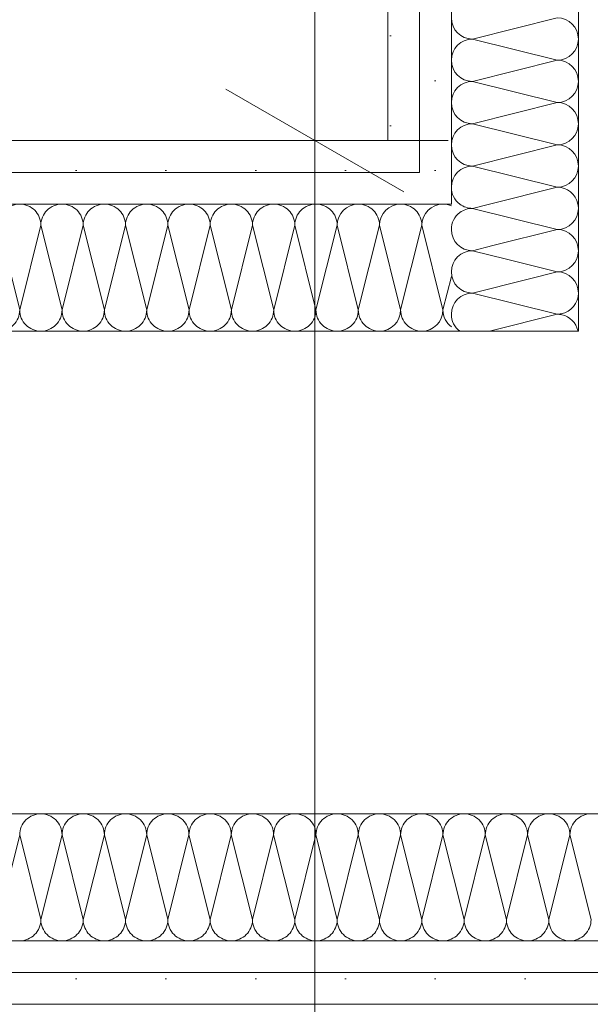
# Model space of a CAD drawing. Header units: metres. Extents: x -4 to 99, y -11 to 17.
# Tile 467 of 656: x 44.225 to 44.45, y 3.72 to 4.108. Entities that reach past the tile are written whole.
import ezdxf

# ---------------------------------------------------------------- set-up
doc = ezdxf.new("R2010")
doc.units = ezdxf.units.M
doc.header["$MEASUREMENT"] = 0
doc.linetypes.add('Wipeout_Contour', pattern=[1, 0, -1])
for name, color, linetype in [('152 - Bemaßung_ Beschriftung.Ausbau', 7, 'Continuous'), ('Neubau_606 - Struktur.Wand Innen Ausbau', 7, 'Continuous'), ('Neubau_650 - Abdeckung.Fußboden Aufbau', 7, 'Continuous')]:
    doc.layers.add(name, color=color, linetype=linetype)
doc.styles.add('ERSTELLTER_STIL_2', font='txt')
doc.dimstyles.new('ERSTELLTER_STIL__1', dxfattribs={"dimtxt": 0.1, "dimasz": 0.0532, "dimexe": 0.18, "dimexo": 0.0625, "dimgap": 0, "dimtad": 1, "dimzin": 0, "dimdsep": 46, "dimtxsty": 'ERSTELLTER_STIL_2', "dimblk": 'ARROWHEAD_2', "dimblk1": 'ARROWHEAD_2', "dimblk2": 'ARROWHEAD_2', "dimcen": 0.09, "dimse1": 1, "dimse2": 1, "dimclrd": 7, "dimclre": 7, "dimclrt": 7, "dimazin": 0, "dimtfac": 1, "dimtdec": 4, "dimtmove": 0, "dimatfit": 3, "dimfxl": 1, "dimtolj": 1, "dimtzin": 0, "dimarcsym": 0})
doc.dimstyles.new('ERSTELLTER_STIL__2', dxfattribs={"dimtxt": 0.1, "dimasz": 0.0532, "dimexe": 0.18, "dimexo": 0.0625, "dimgap": 0, "dimtad": 1, "dimtih": 1, "dimtoh": 1, "dimzin": 0, "dimdsep": 46, "dimtxsty": 'ERSTELLTER_STIL_2', "dimblk": 'ARROWHEAD_2', "dimblk1": 'ARROWHEAD_2', "dimblk2": 'ARROWHEAD_2', "dimcen": 0.09, "dimse1": 1, "dimse2": 1, "dimclrd": 7, "dimclre": 7, "dimclrt": 7, "dimazin": 0, "dimtfac": 1, "dimtdec": 4, "dimtmove": 0, "dimatfit": 3, "dimfxl": 1, "dimtolj": 1, "dimtzin": 0, "dimarcsym": 0})
doc.dimstyles.new('ERSTELLTER_STIL__4', dxfattribs={"dimtxt": 0.1, "dimasz": 0.0532, "dimexe": 0.18, "dimexo": 0.0625, "dimgap": 0, "dimtad": 1, "dimzin": 0, "dimdsep": 46, "dimtxsty": 'ERSTELLTER_STIL_2', "dimblk": 'ARROWHEAD_2', "dimblk1": 'ARROWHEAD_2', "dimblk2": 'ARROWHEAD_2', "dimcen": 0.09, "dimse1": 1, "dimse2": 1, "dimclrd": 7, "dimclre": 7, "dimclrt": 7, "dimazin": 0, "dimtfac": 1, "dimtdec": 4, "dimtmove": 2, "dimatfit": 3, "dimfxl": 1, "dimtolj": 1, "dimtzin": 0, "dimarcsym": 0})
pattern_1 = [(45, (0, 0), (-0.01767766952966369, 0.01767766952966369), [0, -0.025])]

# ---------------------------------------------------------------- blocks, each defined once
blk = doc.blocks.new('*X152')
at = {"layer": 'Neubau_606 - Struktur.Wand Innen Ausbau', "color": 7, "linetype": 'Continuous', "lineweight": 5}
for p, q in [((44.40332145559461, 4.016666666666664), (44.41132036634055, 4.018666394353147)), ((44.40332145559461, 4.016666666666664), (44.41665295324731, 4.013333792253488)), ((44.40332145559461, 3.999999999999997), (44.42465366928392, 4.005333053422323)), ((44.40332145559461, 3.999999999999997), (44.43665478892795, 3.991666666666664)), ((44.40998270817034, 3.984998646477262), (44.43665478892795, 3.991666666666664))]:
    blk.add_line(p, q, dxfattribs=at)
for centre, radius, start, end in [((44.40332145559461, 4.024999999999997), 0.008333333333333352, 126.8764024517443, 180), ((44.40332145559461, 4.024999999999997), 0.008333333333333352, 180, 270), ((44.40332145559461, 4.00833333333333), 0.008333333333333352, 90, 180), ((44.40332145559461, 4.00833333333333), 0.00833333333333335, 180, 270), ((44.40332145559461, 3.991666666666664), 0.008333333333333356, 90, 180), ((44.40332145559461, 3.991666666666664), 0.008333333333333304, 180, 233.1452345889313), ((44.43665478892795, 3.999999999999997), 0.008333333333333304, 270, 280.541619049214), ((44.43665478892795, 3.98333333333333), 0.008333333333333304, 76.96127913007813, 90), ((44.43665478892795, 3.98333333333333), 0.008333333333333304, 11.52676469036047, 13.03855763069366)]:
    blk.add_arc(centre, radius, start, end, dxfattribs=at)
blk = doc.blocks.new('*X154')
at = {"layer": 'Neubau_606 - Struktur.Wand Innen Ausbau', "color": 7, "linetype": 'Continuous', "lineweight": 5}
for p, q in [((44.40332145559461, 4.099999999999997), (44.43665478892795, 4.108333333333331)), ((44.40332145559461, 4.099999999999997), (44.43665478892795, 4.091666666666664)), ((44.40332145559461, 4.08333333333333), (44.43665478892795, 4.091666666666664)), ((44.40332145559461, 4.08333333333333), (44.43665478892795, 4.074999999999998)), ((44.40332145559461, 4.066666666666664), (44.43665478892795, 4.074999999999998)), ((44.40332145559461, 4.066666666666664), (44.43665478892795, 4.058333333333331)), ((44.40332145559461, 4.049999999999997), (44.43665478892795, 4.058333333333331)), ((44.40332145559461, 4.049999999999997), (44.43665478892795, 4.041666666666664)), ((44.40998274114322, 4.034998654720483), (44.43665478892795, 4.041666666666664))]:
    blk.add_line(p, q, dxfattribs=at)
for centre, radius, start, end in [((44.40332145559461, 4.108333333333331), 0.00833333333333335, 180, 270), ((44.43665478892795, 4.099999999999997), 0.008333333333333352, 0, 90), ((44.40332145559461, 4.091666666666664), 0.008333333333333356, 90, 180), ((44.43665478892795, 4.099999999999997), 0.008333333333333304, 270, 0), ((44.40332145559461, 4.091666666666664), 0.008333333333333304, 180, 270), ((44.43665478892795, 4.08333333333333), 0.008333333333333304, 0, 90), ((44.40332145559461, 4.074999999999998), 0.008333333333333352, 90, 180), ((44.43665478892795, 4.08333333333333), 0.008333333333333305, 270, 0), ((44.40332145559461, 4.074999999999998), 0.008333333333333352, 180, 270), ((44.43665478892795, 4.066666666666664), 0.008333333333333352, 0, 90), ((44.40332145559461, 4.058333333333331), 0.008333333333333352, 90, 180), ((44.43665478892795, 4.066666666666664), 0.008333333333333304, 270, 0), ((44.40332145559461, 4.058333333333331), 0.00833333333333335, 180, 270), ((44.43665478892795, 4.049999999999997), 0.008333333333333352, 0, 90), ((44.40332145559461, 4.041666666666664), 0.008333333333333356, 90, 180), ((44.43665478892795, 4.049999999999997), 0.008333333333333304, 270, 0), ((44.40332145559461, 4.041666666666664), 0.008333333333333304, 180, 233.1451086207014), ((44.43665478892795, 4.033333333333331), 0.008333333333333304, 11.52676496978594, 90)]:
    blk.add_arc(centre, radius, start, end, dxfattribs=at)
blk = doc.blocks.new('*X155')
at = {"layer": 'Neubau_606 - Struktur.Wand Innen Ausbau', "color": 7, "linetype": 'Continuous', "lineweight": 5}
for p, q in [((44.40332145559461, 4.033333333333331), (44.40998272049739, 4.034998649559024)), ((44.40332145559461, 4.033333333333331), (44.43665478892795, 4.024999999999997)), ((44.41132036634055, 4.018666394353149), (44.43665478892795, 4.024999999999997)), ((44.41665295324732, 4.013333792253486), (44.43665478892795, 4.00833333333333)), ((44.42465366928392, 4.005333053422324), (44.43665478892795, 4.00833333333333))]:
    blk.add_line(p, q, dxfattribs=at)
for centre, radius, start, end in [((44.40332145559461, 4.041666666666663), 0.008333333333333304, 233.1451992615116, 270), ((44.43665478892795, 4.033333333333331), 0.008333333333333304, 0, 11.52678631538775), ((44.40332145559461, 4.024999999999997), 0.008333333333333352, 90, 126.876402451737), ((44.43665478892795, 4.033333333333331), 0.008333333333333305, 270, 0), ((44.43665478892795, 4.016666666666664), 0.008333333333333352, 0, 90), ((44.43665478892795, 4.016666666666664), 0.008333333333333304, 270, 0), ((44.43665478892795, 3.999999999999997), 0.008333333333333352, 0, 90), ((44.43665478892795, 3.999999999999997), 0.008333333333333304, 280.5416190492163, 0), ((44.43665478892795, 3.98333333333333), 0.008333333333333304, 13.03855763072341, 76.9612791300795)]:
    blk.add_arc(centre, radius, start, end, dxfattribs=at)
blk = doc.blocks.new('*X156')
at = {"layer": 'Neubau_606 - Struktur.Wand Innen Ausbau', "color": 7, "linetype": 'Continuous', "lineweight": 5}
for p, q in [((44.21667833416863, 4.026665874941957), (44.22501157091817, 3.993332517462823)), ((44.23334500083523, 4.026665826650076), (44.22501157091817, 3.993332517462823)), ((44.23334500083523, 4.026665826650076), (44.24167823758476, 3.993332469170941)), ((44.25001166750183, 4.026665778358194), (44.24167823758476, 3.993332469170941)), ((44.25001166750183, 4.026665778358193), (44.25834490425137, 3.993332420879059)), ((44.26667833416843, 4.026665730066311), (44.25834490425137, 3.993332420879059)), ((44.26667833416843, 4.026665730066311), (44.27501157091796, 3.993332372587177)), ((44.28334500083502, 4.026665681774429), (44.27501157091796, 3.993332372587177)), ((44.28334500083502, 4.026665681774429), (44.29167823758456, 3.993332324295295)), ((44.30001166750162, 4.026665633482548), (44.29167823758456, 3.993332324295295)), ((44.30001166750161, 4.026665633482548), (44.30834490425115, 3.993332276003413)), ((44.31667833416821, 4.026665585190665), (44.30834490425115, 3.993332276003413)), ((44.31667833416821, 4.026665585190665), (44.32501157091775, 3.993332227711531)), ((44.3333450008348, 4.026665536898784), (44.32501157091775, 3.993332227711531)), ((44.3333450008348, 4.026665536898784), (44.34167823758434, 3.993332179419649)), ((44.35001166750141, 4.026665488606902), (44.34167823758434, 3.993332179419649)), ((44.35001166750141, 4.026665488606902), (44.35834490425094, 3.993332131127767)), ((44.366678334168, 4.026665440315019), (44.35834490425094, 3.993332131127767)), ((44.366678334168, 4.026665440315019), (44.37501157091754, 3.993332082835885)), ((44.38334500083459, 4.026665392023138), (44.37501157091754, 3.993332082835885)), ((44.38334500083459, 4.026665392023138), (44.39167823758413, 3.993332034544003)), ((44.39498812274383, 4.006571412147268), (44.39167823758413, 3.993332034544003))]:
    blk.add_line(p, q, dxfattribs=at)
for centre, radius, start, end in [((44.22501166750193, 4.026665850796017), 0.008333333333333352, 89.99983398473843, 179.9998339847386), ((44.22501166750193, 4.026665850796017), 0.008333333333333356, 359.9998339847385, 89.99983398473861), ((44.24167833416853, 4.026665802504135), 0.008333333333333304, 89.99983398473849, 179.9998339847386), ((44.24167833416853, 4.026665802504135), 0.008333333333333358, 359.9998339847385, 89.99983398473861), ((44.25834500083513, 4.026665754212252), 0.008333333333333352, 89.99983398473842, 179.9998339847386), ((44.25834500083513, 4.026665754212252), 0.008333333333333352, 359.9998339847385, 89.99983398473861), ((44.27501166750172, 4.026665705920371), 0.008333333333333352, 89.99983398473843, 179.9998339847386), ((44.27501166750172, 4.026665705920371), 0.008333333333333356, 359.9998339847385, 89.99983398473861), ((44.29167833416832, 4.026665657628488), 0.008333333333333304, 89.99983398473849, 179.9998339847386), ((44.29167833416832, 4.026665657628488), 0.008333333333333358, 359.9998339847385, 89.99983398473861), ((44.30834500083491, 4.026665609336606), 0.008333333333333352, 89.99983398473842, 179.9998339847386), ((44.30834500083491, 4.026665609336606), 0.008333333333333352, 359.9998339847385, 89.99983398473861), ((44.32501166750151, 4.026665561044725), 0.008333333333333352, 89.99983398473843, 179.9998339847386), ((44.32501166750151, 4.026665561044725), 0.008333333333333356, 359.9998339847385, 89.99983398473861), ((44.34167833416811, 4.026665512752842), 0.008333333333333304, 89.99983398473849, 179.9998339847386), ((44.34167833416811, 4.026665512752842), 0.008333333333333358, 359.9998339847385, 89.99983398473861), ((44.3583450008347, 4.026665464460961), 0.008333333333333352, 89.99983398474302, 179.9998339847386), ((44.3583450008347, 4.026665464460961), 0.008333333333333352, 359.9998339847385, 89.99983398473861), ((44.3750116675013, 4.026665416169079), 0.008333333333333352, 89.99983398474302, 179.9998339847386), ((44.3750116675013, 4.026665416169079), 0.008333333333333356, 359.9998339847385, 89.99983398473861), ((44.3916783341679, 4.026665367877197), 0.008333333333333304, 89.99983398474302, 179.9998339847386), ((44.3916783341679, 4.026665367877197), 0.008333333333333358, 66.59833257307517, 89.99983398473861), ((44.21667823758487, 3.993332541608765), 0.008333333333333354, 269.9998339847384, 359.9998339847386), ((44.23334490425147, 3.993332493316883), 0.008333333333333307, 179.9998339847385, 269.9998339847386), ((44.23334490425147, 3.993332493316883), 0.008333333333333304, 269.9998339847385, 359.9998339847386), ((44.25001157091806, 3.993332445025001), 0.008333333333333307, 179.9998339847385, 269.9998339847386), ((44.25001157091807, 3.993332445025), 0.008333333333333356, 269.9998339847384, 359.9998339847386), ((44.26667823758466, 3.993332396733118), 0.008333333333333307, 179.9998339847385, 269.9998339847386), ((44.26667823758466, 3.993332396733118), 0.008333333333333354, 269.9998339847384, 359.9998339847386), ((44.28334490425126, 3.993332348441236), 0.008333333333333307, 179.9998339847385, 269.9998339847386), ((44.28334490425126, 3.993332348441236), 0.008333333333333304, 269.9998339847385, 359.9998339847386), ((44.30001157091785, 3.993332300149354), 0.008333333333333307, 179.9998339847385, 269.9998339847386), ((44.30001157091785, 3.993332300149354), 0.008333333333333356, 269.9998339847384, 359.9998339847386), ((44.31667823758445, 3.993332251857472), 0.008333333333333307, 179.9998339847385, 269.9998339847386), ((44.31667823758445, 3.993332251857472), 0.008333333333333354, 269.9998339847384, 359.9998339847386), ((44.33334490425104, 3.99333220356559), 0.008333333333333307, 179.9998339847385, 269.9998339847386), ((44.33334490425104, 3.99333220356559), 0.008333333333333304, 269.9998339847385, 359.9998339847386), ((44.35001157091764, 3.993332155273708), 0.008333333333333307, 179.9998339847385, 269.9998339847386), ((44.35001157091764, 3.993332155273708), 0.008333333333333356, 269.9998339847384, 359.9998339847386), ((44.36667823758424, 3.993332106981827), 0.008333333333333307, 179.9998339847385, 269.9998339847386), ((44.36667823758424, 3.993332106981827), 0.008333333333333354, 269.999833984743, 359.9998339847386), ((44.38334490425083, 3.993332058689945), 0.008333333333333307, 179.9998339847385, 269.9998339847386), ((44.38334490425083, 3.993332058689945), 0.008333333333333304, 269.999833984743, 359.9998339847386), ((44.40001157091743, 3.993332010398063), 0.008333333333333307, 179.9998339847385, 232.9283147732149)]:
    blk.add_arc(centre, radius, start, end, dxfattribs=at)
blk = doc.blocks.new('*X157')
at = {"layer": 'Neubau_606 - Struktur.Wand Innen Ausbau', "color": 7, "linetype": 'Continuous', "lineweight": 5}
for p, q in [((44.21666948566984, 3.753331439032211), (44.22500284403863, 3.786664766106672)), ((44.23333615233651, 3.753331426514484), (44.22500284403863, 3.786664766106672)), ((44.23333615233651, 3.753331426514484), (44.24166951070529, 3.786664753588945)), ((44.25000281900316, 3.753331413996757), (44.24166951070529, 3.786664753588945)), ((44.25000281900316, 3.753331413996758), (44.25833617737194, 3.786664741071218)), ((44.26666948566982, 3.75333140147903), (44.25833617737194, 3.786664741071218)), ((44.26666948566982, 3.75333140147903), (44.27500284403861, 3.786664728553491)), ((44.28333615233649, 3.753331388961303), (44.27500284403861, 3.786664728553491)), ((44.28333615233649, 3.753331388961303), (44.29166951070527, 3.786664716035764)), ((44.30000281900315, 3.753331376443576), (44.29166951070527, 3.786664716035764)), ((44.30000281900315, 3.753331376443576), (44.30833617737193, 3.786664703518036)), ((44.31666948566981, 3.753331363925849), (44.30833617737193, 3.786664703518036)), ((44.31666948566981, 3.753331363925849), (44.32500284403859, 3.786664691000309)), ((44.33333615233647, 3.753331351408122), (44.32500284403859, 3.786664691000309)), ((44.33333615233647, 3.753331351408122), (44.34166951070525, 3.786664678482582)), ((44.35000281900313, 3.753331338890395), (44.34166951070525, 3.786664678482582)), ((44.35000281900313, 3.753331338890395), (44.35833617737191, 3.786664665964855)), ((44.36666948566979, 3.753331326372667), (44.35833617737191, 3.786664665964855)), ((44.36666948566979, 3.753331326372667), (44.37500284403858, 3.786664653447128)), ((44.38333615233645, 3.75333131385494), (44.37500284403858, 3.786664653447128)), ((44.38333615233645, 3.75333131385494), (44.39166951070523, 3.786664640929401)), ((44.40000281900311, 3.753331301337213), (44.39166951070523, 3.786664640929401)), ((44.40000281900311, 3.753331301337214), (44.40833617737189, 3.786664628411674)), ((44.41666948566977, 3.753331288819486), (44.40833617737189, 3.786664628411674)), ((44.41666948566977, 3.753331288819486), (44.42500284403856, 3.786664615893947)), ((44.43333615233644, 3.753331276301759), (44.42500284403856, 3.786664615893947)), ((44.43333615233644, 3.753331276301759), (44.44166951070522, 3.78666460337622)), ((44.4500028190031, 3.753331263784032), (44.44166951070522, 3.78666460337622))]:
    blk.add_line(p, q, dxfattribs=at)
for centre, radius, start, end in [((44.23333617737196, 3.786664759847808), 0.008333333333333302, 89.99995696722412, 179.9999569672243), ((44.23333617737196, 3.786664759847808), 0.008333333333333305, 359.9999569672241, 89.9999569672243), ((44.25000284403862, 3.786664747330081), 0.008333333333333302, 89.99995696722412, 179.9999569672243), ((44.25000284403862, 3.786664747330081), 0.008333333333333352, 359.9999569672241, 89.99995696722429), ((44.26666951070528, 3.786664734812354), 0.008333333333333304, 89.99995696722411, 179.9999569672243), ((44.26666951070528, 3.786664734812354), 0.008333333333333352, 359.9999569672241, 89.9999569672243), ((44.28333617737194, 3.786664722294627), 0.008333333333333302, 89.99995696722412, 179.9999569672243), ((44.28333617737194, 3.786664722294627), 0.008333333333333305, 359.9999569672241, 89.9999569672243), ((44.3000028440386, 3.7866647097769), 0.008333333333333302, 89.99995696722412, 179.9999569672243), ((44.3000028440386, 3.7866647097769), 0.008333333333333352, 359.9999569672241, 89.99995696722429), ((44.31666951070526, 3.786664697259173), 0.008333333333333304, 89.99995696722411, 179.9999569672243), ((44.31666951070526, 3.786664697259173), 0.008333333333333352, 359.9999569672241, 89.9999569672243), ((44.33333617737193, 3.786664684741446), 0.008333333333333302, 89.99995696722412, 179.9999569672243), ((44.33333617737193, 3.786664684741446), 0.008333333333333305, 359.9999569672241, 89.9999569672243), ((44.35000284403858, 3.786664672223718), 0.008333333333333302, 89.99995696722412, 179.9999569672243), ((44.35000284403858, 3.786664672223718), 0.008333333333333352, 359.9999569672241, 89.99995696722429), ((44.36666951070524, 3.786664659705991), 0.008333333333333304, 89.99995696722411, 179.9999569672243), ((44.36666951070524, 3.786664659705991), 0.008333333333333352, 359.9999569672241, 89.9999569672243), ((44.38333617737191, 3.786664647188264), 0.008333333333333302, 89.99995696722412, 179.9999569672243), ((44.38333617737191, 3.786664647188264), 0.008333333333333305, 359.9999569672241, 89.9999569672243), ((44.40000284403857, 3.786664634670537), 0.008333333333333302, 89.99995696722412, 179.9999569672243), ((44.40000284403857, 3.786664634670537), 0.008333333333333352, 359.9999569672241, 89.99995696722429), ((44.41666951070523, 3.78666462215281), 0.008333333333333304, 89.99995696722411, 179.9999569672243), ((44.41666951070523, 3.78666462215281), 0.008333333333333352, 359.9999569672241, 89.9999569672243), ((44.43333617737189, 3.786664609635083), 0.008333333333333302, 89.99995696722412, 179.9999569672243), ((44.43333617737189, 3.786664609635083), 0.008333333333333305, 359.9999569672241, 89.9999569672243), ((44.45000284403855, 3.786664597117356), 0.008333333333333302, 89.99995696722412, 179.9999569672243), ((44.22500281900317, 3.753331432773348), 0.008333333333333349, 269.9999569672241, 359.9999569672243), ((44.24166948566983, 3.753331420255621), 0.008333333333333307, 179.9999569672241, 269.9999569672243), ((44.24166948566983, 3.753331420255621), 0.008333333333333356, 269.9999569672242, 359.9999569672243), ((44.25833615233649, 3.753331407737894), 0.00833333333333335, 179.9999569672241, 269.9999569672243), ((44.25833615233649, 3.753331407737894), 0.008333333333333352, 269.9999569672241, 359.9999569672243), ((44.27500281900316, 3.753331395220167), 0.008333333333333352, 179.9999569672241, 269.9999569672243), ((44.27500281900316, 3.753331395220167), 0.008333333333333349, 269.9999569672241, 359.9999569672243), ((44.29166948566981, 3.75333138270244), 0.008333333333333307, 179.9999569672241, 269.9999569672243), ((44.29166948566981, 3.75333138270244), 0.008333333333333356, 269.9999569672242, 359.9999569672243), ((44.30833615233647, 3.753331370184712), 0.00833333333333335, 179.9999569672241, 269.9999569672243), ((44.30833615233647, 3.753331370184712), 0.008333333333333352, 269.9999569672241, 359.9999569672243), ((44.32500281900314, 3.753331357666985), 0.008333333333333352, 179.9999569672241, 269.9999569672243), ((44.32500281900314, 3.753331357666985), 0.008333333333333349, 269.9999569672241, 359.9999569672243), ((44.3416694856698, 3.753331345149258), 0.008333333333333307, 179.9999569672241, 269.9999569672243), ((44.3416694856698, 3.753331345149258), 0.008333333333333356, 269.9999569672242, 359.9999569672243), ((44.35833615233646, 3.753331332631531), 0.00833333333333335, 179.9999569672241, 269.9999569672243), ((44.35833615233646, 3.753331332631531), 0.008333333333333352, 269.9999569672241, 359.9999569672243), ((44.37500281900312, 3.753331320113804), 0.008333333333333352, 179.9999569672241, 269.9999569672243), ((44.37500281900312, 3.753331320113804), 0.008333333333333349, 269.9999569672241, 359.9999569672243), ((44.39166948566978, 3.753331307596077), 0.008333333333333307, 179.9999569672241, 269.9999569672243), ((44.39166948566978, 3.753331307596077), 0.008333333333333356, 269.9999569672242, 359.9999569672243), ((44.40833615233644, 3.75333129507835), 0.00833333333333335, 179.9999569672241, 269.9999569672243), ((44.40833615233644, 3.75333129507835), 0.008333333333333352, 269.9999569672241, 359.9999569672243), ((44.4250028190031, 3.753331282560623), 0.008333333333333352, 179.9999569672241, 269.9999569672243), ((44.4250028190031, 3.753331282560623), 0.008333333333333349, 269.9999569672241, 359.9999569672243), ((44.44166948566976, 3.753331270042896), 0.008333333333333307, 179.9999569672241, 269.9999569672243), ((44.44166948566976, 3.753331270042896), 0.008333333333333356, 269.9999569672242, 359.9999569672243)]:
    blk.add_arc(centre, radius, start, end, dxfattribs=at)
blk = doc.blocks.new('*D600')
at = {"layer": '152 - Bemaßung_ Beschriftung.Ausbau', "color": 7, "linetype": 'Continuous', "lineweight": 5}
for p, q in [((45.46499073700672, 2.097517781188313), (45.46499073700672, 2.202517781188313)), ((45.49499020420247, 2.097517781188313), (45.49499020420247, 2.202517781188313)), ((45.48519734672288, 2.185017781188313), (45.44478284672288, 2.115017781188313)), ((45.51519745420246, 2.185017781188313), (45.47478295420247, 2.115017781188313)), ((43.96498963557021, 2.150017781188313), (45.46499073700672, 2.150017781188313)), ((45.46499009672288, 2.150017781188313), (45.49499020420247, 2.150017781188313))]:
    blk.add_line(p, q, dxfattribs=at)
blk = doc.blocks.new('ARROWHEAD_2')
at = {"color": 0, "linetype": 'Continuous', "lineweight": 0}
for p, q in [((-0.3781315, -0.655), (0.3781315, 0.655)), ((0, 0), (-1, 0))]:
    blk.add_line(p, q, dxfattribs=at)
blk = doc.blocks.new('*D610')
at = {"layer": '152 - Bemaßung_ Beschriftung.Ausbau', "color": 7, "linetype": 'Continuous', "lineweight": 5}
for p, q in [((45.78033312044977, 0.2450000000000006), (45.78033312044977, 3.719997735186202)), ((45.74533312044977, 0.2652072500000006), (45.81533312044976, 0.2247927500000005)), ((45.83283312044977, 0.2450000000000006), (45.72783312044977, 0.2450000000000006)), ((45.78033312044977, 0.005000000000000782), (45.78033312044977, 0.2450000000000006)), ((45.74533312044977, 0.02520725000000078), (45.81533312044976, -0.01520724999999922)), ((45.83283312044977, 0.005000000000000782), (45.72783312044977, 0.005000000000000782)), ((45.78033312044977, -0.02922999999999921), (45.78033312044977, 0.005000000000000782))]:
    blk.add_line(p, q, dxfattribs=at)
at = {"color": 254, "linetype": 'Wipeout_Contour', "lineweight": 0, "ltscale": 182.8533498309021}
blk.add_wipeout([(45.781761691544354, 0.027685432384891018), (45.781761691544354, 0.22231457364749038), (45.63890454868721, 0.22231457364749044), (45.63890454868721, 0.02768543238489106)], dxfattribs=at).dxf.layer = '152 - Bemaßung_ Beschriftung.Ausbau'
at = {"layer": '152 - Bemaßung_ Beschriftung.Ausbau', "color": 7, "lineweight": 5, "insert": (45.76033312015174, 0.04911400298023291), "char_height": 0.1, "attachment_point": 7, "rotation": 90, "style": 'ERSTELLTER_STIL_2'}
blk.add_mtext('\\A1;{\\pql;\\fArial|b0|i0|c0|p38;24}', dxfattribs=at)
blk = doc.blocks.new('*D611')
at = {"layer": '152 - Bemaßung_ Beschriftung.Ausbau', "color": 7, "linetype": 'Continuous', "lineweight": 5}
for p, q in [((45.74533312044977, 3.740204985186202), (45.81533312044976, 3.699790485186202)), ((45.83283312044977, 3.719997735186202), (45.72783312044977, 3.719997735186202)), ((45.78033312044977, 0.2450000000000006), (45.78033312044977, 3.719997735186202)), ((45.74533312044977, 0.2652072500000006), (45.81533312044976, 0.2247927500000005))]:
    blk.add_line(p, q, dxfattribs=at)
at = {"layer": '152 - Bemaßung_ Beschriftung.Ausbau', "color": 7, "lineweight": 5, "char_height": 0.1, "attachment_point": 7, "rotation": 90, "style": 'ERSTELLTER_STIL_2'}
for s, insert in [('\\A1;{\\pql;\\fArial|b0|i0|c0|p38;17\\fArial|b0|i0|c0|p38;\\A1{\\H.66x;\\S5^  ;}}', (45.76141920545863, 3.497911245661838)), ('\\A1;{\\pql;\\fArial|b0|i0|c0|p38;3,47\\fArial|b0|i0|c0|p38;\\A1{\\H.66x;\\S5^  ;}}', (45.77973874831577, 1.723499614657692))]:
    blk.add_mtext(s, dxfattribs=dict(at, insert=insert))
blk = doc.blocks.new('*D622')
at = {"layer": '152 - Bemaßung_ Beschriftung.Ausbau', "color": 7, "linetype": 'Continuous', "lineweight": 5}
for p, q in [((44.30621265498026, 4.080208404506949), (44.37621265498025, 4.039793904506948)), ((44.39371265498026, 4.060001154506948), (44.28871265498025, 4.060001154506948)), ((44.34121265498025, 2.789983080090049), (44.34121265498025, 4.060001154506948)), ((44.30621265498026, 2.810190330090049), (44.37621265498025, 2.769775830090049)), ((44.39371265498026, 2.789983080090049), (44.28871265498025, 2.789983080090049))]:
    blk.add_line(p, q, dxfattribs=at)
at = {"layer": '152 - Bemaßung_ Beschriftung.Ausbau', "color": 7, "lineweight": 5, "insert": (44.32121265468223, 3.140489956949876), "char_height": 0.1, "attachment_point": 7, "rotation": 90, "style": 'ERSTELLTER_STIL_2'}
blk.add_mtext('\\A1;{\\pql;\\fArial|b0|i0|c0|p38;1,27}', dxfattribs=at)
blk = doc.blocks.new('*D623')
at = {"layer": '152 - Bemaßung_ Beschriftung.Ausbau', "color": 7, "linetype": 'Continuous', "lineweight": 5}
for p, q in [((44.34121265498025, 5.76), (44.34121265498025, 5.79423)), ((44.37621265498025, 5.739792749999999), (44.30621265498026, 5.78020725)), ((44.39371265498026, 5.76), (44.28871265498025, 5.76)), ((44.34121265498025, 4.060001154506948), (44.34121265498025, 5.76)), ((44.30621265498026, 4.080208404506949), (44.37621265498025, 4.039793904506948)), ((44.39371265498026, 4.060001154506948), (44.28871265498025, 4.060001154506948))]:
    blk.add_line(p, q, dxfattribs=at)
at = {"layer": '152 - Bemaßung_ Beschriftung.Ausbau', "color": 7, "lineweight": 5, "insert": (44.32121265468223, 4.776971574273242), "char_height": 0.1, "attachment_point": 7, "rotation": 90, "style": 'ERSTELLTER_STIL_2'}
blk.add_mtext('\\A1;{\\pql;\\fArial|b0|i0|c0|p38;1,70}', dxfattribs=at)

msp = doc.modelspace()

# ---------------------------------------------------------------- hatches: boundary and pattern name
at = {"layer": 'Neubau_606 - Struktur.Wand Innen Ausbau', "linetype": 'Continuous', "lineweight": 0, "true_color": 0x000000}
h = msp.add_hatch(dxfattribs=at)
h.set_pattern_fill('Gips_0001', color=18, style=0, pattern_type=2)
h.set_pattern_definition(pattern_1)
h.paths.add_polyline_path([(44.38248811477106, 5.099982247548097), (44.36998810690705, 5.099982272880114), (44.36998813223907, 4.059998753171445), (44.38248811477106, 4.059998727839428)])
h = msp.add_hatch(dxfattribs=at)
h.set_pattern_fill('Gips_0001', color=18, style=0, pattern_type=2)
h.set_pattern_definition(pattern_1)
h.paths.add_polyline_path([(44.39498811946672, 5.099982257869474), (44.38248811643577, 5.099982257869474), (44.38248811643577, 4.047498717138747), (44.39498811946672, 4.047498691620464)])
h = msp.add_hatch(dxfattribs=at)
h.set_pattern_fill('Gips_0001', color=18, style=0, pattern_type=2)
h.set_pattern_definition(pattern_1)
h.paths.add_polyline_path([(43.5574879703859, 4.047501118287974), (44.36998812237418, 4.047498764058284), (44.36998812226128, 4.059998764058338), (43.55748796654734, 4.060001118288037)])
h = msp.add_hatch(dxfattribs=at)
h.set_pattern_fill('Gips_0001', color=18, style=0, pattern_type=2)
h.set_pattern_definition(pattern_1)
h.paths.add_polyline_path([(44.36998813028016, 4.047498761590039), (44.38248813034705, 4.047498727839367), (44.36998813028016, 4.059998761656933)])
h = msp.add_hatch(dxfattribs=at)
h.set_pattern_fill('Gips_0001', color=18, style=0, pattern_type=2)
h.set_pattern_definition(pattern_1)
h.paths.add_polyline_path([(44.36998813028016, 4.05999876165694), (44.38248813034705, 4.047498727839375), (44.38248813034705, 4.059998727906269)])
h = msp.add_hatch(dxfattribs=at)
h.set_pattern_fill('Gips_0001', color=18, style=0, pattern_type=2)
h.set_pattern_definition(pattern_1)
h.paths.add_polyline_path([(43.56998797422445, 4.035001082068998), (44.38248812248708, 4.034998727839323), (44.38248812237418, 4.047498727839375), (43.5699879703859, 4.047501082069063)])
h = msp.add_hatch(dxfattribs=at)
h.set_pattern_fill('Gips_0001', color=18, style=0, pattern_type=2)
h.set_pattern_definition(pattern_1)
h.paths.add_polyline_path([(44.39498811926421, 4.03499869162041), (44.38248812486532, 4.047498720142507), (44.38248812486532, 4.034998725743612)])
h = msp.add_hatch(dxfattribs=at)
h.set_pattern_fill('Gips_0001', color=18, style=0, pattern_type=2)
h.set_pattern_definition(pattern_1)
h.paths.add_polyline_path([(44.38248812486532, 4.047498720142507), (44.39498811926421, 4.03499869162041), (44.39498811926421, 4.047498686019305)])
h = msp.add_hatch(dxfattribs=at)
h.set_pattern_fill('Gips_0001', color=18, style=0, pattern_type=2)
h.set_pattern_definition(pattern_1)
h.paths.add_polyline_path([(44.68498680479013, 3.744997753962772), (43.95248964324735, 3.744998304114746), (43.95248963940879, 3.732498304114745), (44.68498680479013, 3.732497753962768)])
h = msp.add_hatch(dxfattribs=at)
h.set_pattern_fill('Gips_0001', color=18, style=0, pattern_type=2)
h.set_pattern_definition(pattern_1)
h.paths.add_polyline_path([(44.69748681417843, 3.732497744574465), (43.96498963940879, 3.73249829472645), (43.96498963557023, 3.719998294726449), (44.69748681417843, 3.719997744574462)])
at = {"layer": 'Neubau_650 - Abdeckung.Fußboden Aufbau', "linetype": 'Continuous', "lineweight": 13, "true_color": 0xafafaf}
h = msp.add_hatch(dxfattribs=at)
h.set_pattern_fill('Raster_60x60_Fuge_2mm_0001', color=253, style=0, pattern_type=2)
h.set_pattern_definition([(0, (42.60998891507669, 4.910000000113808), (0, 0.602), []), (90, (42.60998891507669, 4.910000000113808), (-0.602, 0), [])])
h.paths.add_polyline_path([(44.36998810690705, 5.759999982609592), (42.22498899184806, 5.759999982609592), (42.22498899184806, 3.934998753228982), (43.54498810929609, 3.934998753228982), (43.54498812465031, 4.0600011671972), (44.36998812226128, 4.0600011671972)])

# ---------------------------------------------------------------- linework, layer by layer
at = {"layer": 'Neubau_606 - Struktur.Wand Innen Ausbau', "color": 1, "linetype": 'Continuous', "lineweight": 5}
for p, q in [((44.38248811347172, 5.099982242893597), (44.38248811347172, 4.047498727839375)), ((44.39498811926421, 5.099982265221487), (44.39498811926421, 4.03499869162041)), ((44.38248812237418, 4.047498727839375), (43.5699879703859, 4.047501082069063)), ((44.38248812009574, 4.034998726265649), (43.61998797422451, 4.035000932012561)), ((44.38248812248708, 4.034998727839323), (44.39498812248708, 4.034998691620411)), ((44.38248812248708, 4.034998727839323), (44.39498812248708, 4.034998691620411)), ((43.93998964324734, 3.744998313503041), (44.63498676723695, 3.744997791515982)), ((43.95248963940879, 3.732498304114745), (44.68498680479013, 3.732497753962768))]:
    msp.add_line(p, q, dxfattribs=at)
at = {"layer": 'Neubau_606 - Struktur.Wand Innen Ausbau', "color": 1, "linetype": 'Continuous', "lineweight": 5, "flags": 128}
for points in [[(44.36998811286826, 5.099982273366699), (44.36998812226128, 4.059998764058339)], [(44.44498812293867, 3.984998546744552), (44.44498811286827, 5.099982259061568)], [(44.36998812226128, 4.059998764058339), (43.55748796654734, 4.060001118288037)], [(43.61998798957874, 3.985000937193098), (44.39498812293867, 3.984998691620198)], [(44.44498812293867, 3.984998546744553), (44.39498812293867, 3.984998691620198)], [(44.63498676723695, 3.794997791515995), (43.93998965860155, 3.794998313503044)], [(43.96498963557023, 3.719998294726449), (44.69748676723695, 3.719997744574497)]]:
    msp.add_lwpolyline(points, dxfattribs=at)
at = {"layer": 'Neubau_650 - Abdeckung.Fußboden Aufbau', "color": 1, "linetype": 'Continuous', "lineweight": 13, "flags": 128}
msp.add_lwpolyline([(44.36998810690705, 5.759999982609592), (44.36998812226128, 4.0600011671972), (43.54498812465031, 4.0600011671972), (43.54498810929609, 3.934998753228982), (43.20998892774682, 3.934998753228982)], dxfattribs=at)

# ---------------------------------------------------------------- block references
at = {"layer": 'Neubau_606 - Struktur.Wand Innen Ausbau', "color": 1, "lineweight": 13}
for name in ['*X154', '*X156', '*X155', '*X152', '*X157']:
    msp.add_blockref(name, (0, 0), dxfattribs=at)

# ---------------------------------------------------------------- dimensions: what is measured, and where the dimension line sits
at = {"layer": '152 - Bemaßung_ Beschriftung.Ausbau', "color": 7, "linetype": 'Continuous', "lineweight": 5}
dim = msp.add_linear_dim(base=(44.34121265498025, 5.76), p1=(43.54498796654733, 4.060001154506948), p2=(43.20998899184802, 5.76), angle=90, dimstyle='ERSTELLTER_STIL__1', dxfattribs=at)
dim.commit()
dim.dimension.update_dxf_attribs({"geometry": '*D623', "text_midpoint": (44.27121265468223, 4.906854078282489), "dimtype": 160, "text_rotation": 90})
dim = msp.add_linear_dim(base=(45.49499020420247, 2.150017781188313), p1=(45.46499009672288, 3.719997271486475), p2=(45.49499020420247, 3.894997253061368), dimstyle='ERSTELLTER_STIL__2', dxfattribs=at)
dim.commit()
dim.dimension.update_dxf_attribs({"geometry": '*D600', "text_midpoint": (45.40699322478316, 2.220017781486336), "dimtype": 160})

# ---------------------------------------------------------------- next in the draw order: dimensions: what is measured, and where the dimension line sits
dim = msp.add_linear_dim(base=(45.78033312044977, 0.2450000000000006), p1=(21.9375, 0.00500000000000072), p2=(22.1774999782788, 0.2450000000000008), angle=90, dimstyle='ERSTELLTER_STIL__1', dxfattribs=at)
dim.commit()
dim.dimension.update_dxf_attribs({"geometry": '*D610', "text_midpoint": (45.71033312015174, 0.1253495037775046), "dimtype": 160, "text_rotation": 90})

# ---------------------------------------------------------------- next in the draw order: dimensions: what is measured, and where the dimension line sits
for base, p1, p2, dimstyle, picture, middle in [((44.34121265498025, 4.060001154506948), (45.46498952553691, 2.789983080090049), (43.54498796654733, 4.060001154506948), 'ERSTELLTER_STIL__4', '*D622', (44.27121265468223, 3.270372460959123)), ((45.78033312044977, 3.719997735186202), (22.1774999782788, 0.2450000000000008), (44.70998676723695, 3.719997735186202), 'ERSTELLTER_STIL__1', '*D611', (45.71033312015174, 1.988441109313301))]:
    dim = msp.add_linear_dim(base=base, p1=p1, p2=p2, angle=90, dimstyle=dimstyle, dxfattribs=at)
    dim.commit()
    dim.dimension.update_dxf_attribs({"geometry": picture, "text_midpoint": middle, "dimtype": 160, "text_rotation": 90})

doc.saveas('drawing.dxf')
